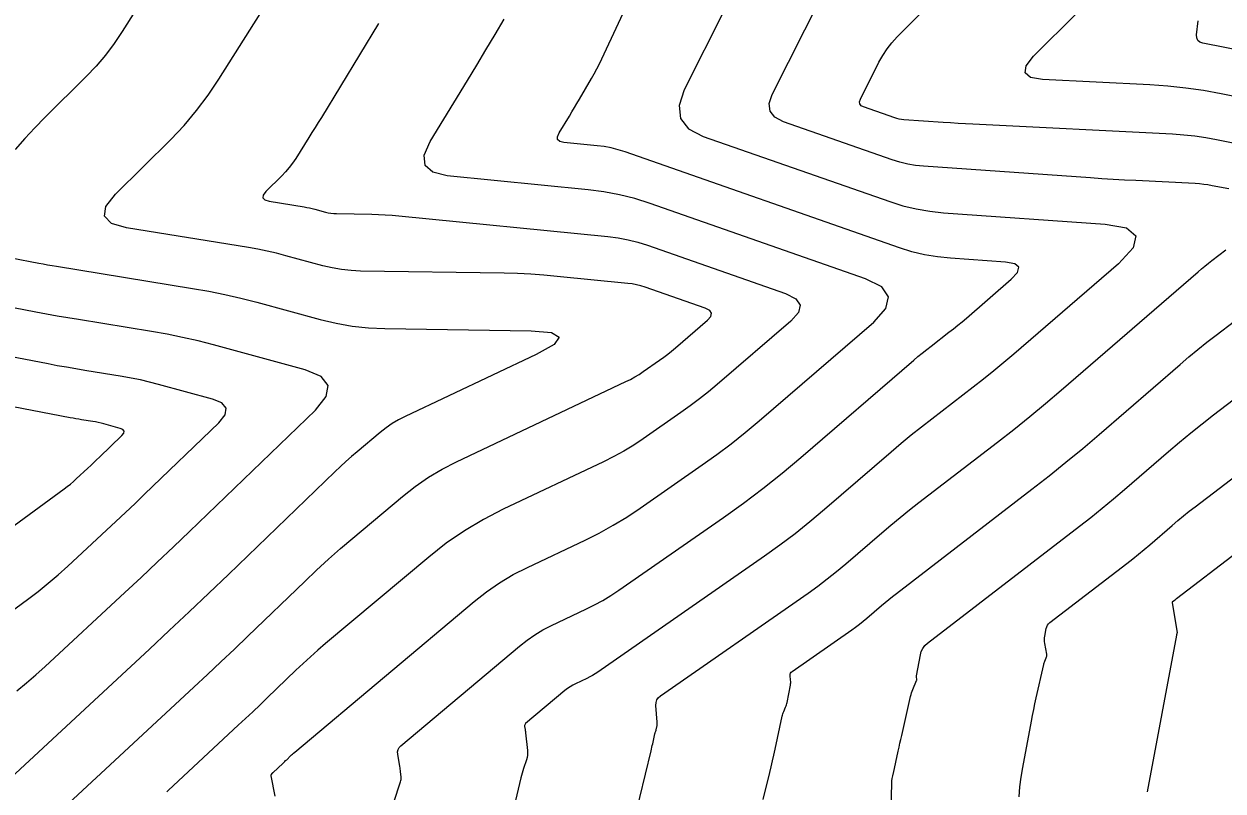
# Model space of a CAD drawing. Extents: x 1354696 to 1366163, y 660729 to 670380.
# Drawn here: x 1363149.4 to 1363209.3, y 664987.6 to 665026 of the extents above; entities that cross this region are included whole.
import ezdxf

# ---------------------------------------------------------------- set-up
doc = ezdxf.new("R2010")
doc.units = 0
doc.layers.add('R_Contours', color=7, linetype='Continuous')

msp = doc.modelspace()

# ---------------------------------------------------------------- linework, layer by layer
at = {"layer": 'R_Contours'}
for points in [[(1363167.524, 664986.063), (1363168.185, 664988.091), (1363168.201, 664988.153), (1363168.211, 664988.215), (1363168.215, 664988.278), (1363168.212, 664988.342), (1363168.185, 664988.599), (1363168.178, 664988.663), (1363168.17, 664988.727), (1363168.161, 664988.791), (1363168.151, 664988.855), (1363168.045, 664989.48), (1363168.039, 664989.6), (1363168.062, 664989.709), (1363168.115, 664989.808), (1363168.198, 664989.895), (1363174.132, 664994.879), (1363174.506, 664995.173), (1363174.896, 664995.441), (1363175.302, 664995.684), (1363175.725, 664995.901), (1363177.451, 664996.717), (1363177.877, 664996.93), (1363178.293, 664997.16), (1363178.7, 664997.407), (1363179.097, 664997.671), (1363184.326, 665001.31), (1363185.319, 665002.019), (1363186.292, 665002.754), (1363187.246, 665003.514), (1363188.18, 665004.298), (1363193.823, 665009.162), (1363194.037, 665009.344), (1363194.253, 665009.523), (1363194.472, 665009.699), (1363194.694, 665009.871), (1363195.585, 665010.557), (1363195.807, 665010.73), (1363196.025, 665010.906), (1363196.242, 665011.085), (1363196.456, 665011.267), (1363198.7, 665013.21), (1363199.016, 665013.552), (1363199.074, 665013.808), (1363198.874, 665013.978), (1363198.416, 665014.063), (1363195.661, 665014.256), (1363195.011, 665014.323), (1363194.369, 665014.433), (1363193.737, 665014.586), (1363193.113, 665014.781), (1363179.407, 665019.571), (1363179.063, 665019.68), (1363178.715, 665019.768), (1363178.363, 665019.835), (1363178.005, 665019.881), (1363176.339, 665020.047), (1363176.14, 665020.095), (1363176.035, 665020.189), (1363176.023, 665020.33), (1363176.105, 665020.518), (1363176.619, 665021.361), (1363176.747, 665021.572), (1363176.874, 665021.784), (1363177, 665021.997), (1363177.125, 665022.21), (1363177.724, 665023.236), (1363177.863, 665023.479), (1363177.995, 665023.726), (1363178.122, 665023.975), (1363178.244, 665024.228), (1363182.653, 665033.686)], [(1363186.381, 665030.684), (1363182.36, 665022.679), (1363182.098, 665021.894), (1363182.168, 665021.244), (1363182.569, 665020.728), (1363183.303, 665020.346), (1363192.625, 665017.088), (1363193.284, 665016.882), (1363193.951, 665016.721), (1363194.628, 665016.605), (1363195.315, 665016.534), (1363203.385, 665015.968), (1363204.45, 665015.772), (1363204.916, 665015.376), (1363204.781, 665014.781), (1363204.046, 665013.985), (1363198.826, 665009.467), (1363198.328, 665009.043), (1363197.825, 665008.626), (1363197.316, 665008.217), (1363196.801, 665007.815), (1363194.728, 665006.221), (1363194.213, 665005.818), (1363193.703, 665005.409), (1363193.2, 665004.993), (1363192.702, 665004.57), (1363189.368, 665001.697), (1363188.64, 665001.086), (1363187.897, 665000.494), (1363187.139, 664999.921), (1363186.366, 664999.368), (1363178.045, 664993.579), (1363177.913, 664993.491), (1363177.779, 664993.409), (1363177.641, 664993.333), (1363177.499, 664993.263), (1363176.928, 664992.992), (1363176.788, 664992.92), (1363176.653, 664992.84), (1363176.524, 664992.751), (1363176.4, 664992.654), (1363174.435, 664991.003), (1363174.408, 664990.974), (1363174.39, 664990.942), (1363174.382, 664990.906), (1363174.384, 664990.866), (1363174.412, 664990.7), (1363174.419, 664990.658), (1363174.425, 664990.616), (1363174.43, 664990.575), (1363174.435, 664990.533), (1363174.524, 664989.658), (1363174.53, 664989.541), (1363174.524, 664989.426), (1363174.506, 664989.312), (1363174.475, 664989.2), (1363174.329, 664988.752), (1363174.294, 664988.639), (1363174.261, 664988.527), (1363174.23, 664988.413), (1363174.201, 664988.299), (1363173.438, 664985.115)], [(1363209.566, 665017.719), (1363208.73, 665017.884), (1363208.521, 665017.922), (1363208.311, 665017.952), (1363208.1, 665017.974), (1363207.887, 665017.988), (1363204.914, 665018.137), (1363204.348, 665018.167), (1363203.781, 665018.2), (1363203.215, 665018.235), (1363202.65, 665018.273), (1363194.32, 665018.858), (1363193.92, 665018.899), (1363193.525, 665018.967), (1363193.135, 665019.061), (1363192.751, 665019.181), (1363187.311, 665021.083), (1363186.882, 665021.305), (1363186.648, 665021.606), (1363186.607, 665021.986), (1363186.76, 665022.444), (1363190.825, 665030.535)], [(1363211.138, 665019.751), (1363208.957, 665020.183), (1363208.41, 665020.281), (1363207.861, 665020.359), (1363207.31, 665020.416), (1363206.756, 665020.454), (1363196.772, 665020.955), (1363196.404, 665020.974), (1363196.036, 665020.995), (1363195.668, 665021.018), (1363195.3, 665021.043), (1363193.326, 665021.182), (1363193.211, 665021.194), (1363193.098, 665021.213), (1363192.986, 665021.24), (1363192.876, 665021.274), (1363191.318, 665021.819), (1363191.195, 665021.883), (1363191.128, 665021.969), (1363191.116, 665022.078), (1363191.16, 665022.209), (1363192.085, 665024.05), (1363192.276, 665024.395), (1363192.492, 665024.722), (1363192.734, 665025.03), (1363193.001, 665025.32), (1363196.934, 665029.263)], [(1363156.269, 665028.75), (1363154.278, 665025.588), (1363153.876, 665024.986), (1363153.441, 665024.411), (1363152.975, 665023.86), (1363152.477, 665023.336), (1363150.42, 665021.288), (1363149.912, 665020.77), (1363149.417, 665020.241), (1363148.934, 665019.7)], [(1363151.366, 664986.785), (1363157.86, 664992.821), (1363158.538, 664993.454), (1363159.213, 664994.09), (1363159.885, 664994.729), (1363160.555, 664995.371), (1363163.397, 664998.109), (1363163.985, 664998.665), (1363164.582, 664999.212), (1363165.188, 664999.748), (1363165.803, 665000.274), (1363168.284, 665002.357), (1363168.918, 665002.856), (1363169.58, 665003.311), (1363170.27, 665003.723), (1363170.988, 665004.091), (1363179.445, 665008.095), (1363179.669, 665008.206), (1363179.887, 665008.327), (1363180.1, 665008.456), (1363180.308, 665008.595), (1363181.13, 665009.167), (1363181.334, 665009.312), (1363181.533, 665009.463), (1363181.729, 665009.618), (1363181.92, 665009.779), (1363183.521, 665011.159), (1363183.688, 665011.347), (1363183.725, 665011.51), (1363183.631, 665011.649), (1363183.406, 665011.762), (1363180.403, 665012.812), (1363180.191, 665012.879), (1363179.976, 665012.934), (1363179.758, 665012.975), (1363179.538, 665013.004), (1363176.012, 665013.354), (1363175.35, 665013.413), (1363174.687, 665013.458), (1363174.023, 665013.489), (1363173.359, 665013.507), (1363166.192, 665013.616), (1363165.715, 665013.638), (1363165.242, 665013.69), (1363164.773, 665013.771), (1363164.308, 665013.882), (1363162.458, 665014.385), (1363161.994, 665014.504), (1363161.527, 665014.611), (1363161.058, 665014.707), (1363160.586, 665014.789), (1363154.491, 665015.778), (1363153.738, 665016), (1363153.398, 665016.354), (1363153.468, 665016.84), (1363153.95, 665017.459), (1363156.702, 665020.198), (1363157.369, 665020.899), (1363157.992, 665021.635), (1363158.574, 665022.406), (1363159.112, 665023.21), (1363162.202, 665028.119)], [(1363167.091, 665025.993), (1363164.229, 665021.299), (1363164.074, 665021.045), (1363163.918, 665020.792), (1363163.76, 665020.539), (1363163.602, 665020.287), (1363162.948, 665019.247), (1363162.793, 665019.016), (1363162.626, 665018.794), (1363162.447, 665018.583), (1363162.255, 665018.381), (1363161.464, 665017.593), (1363161.325, 665017.415), (1363161.305, 665017.275), (1363161.403, 665017.174), (1363161.619, 665017.11), (1363163.372, 665016.825), (1363163.507, 665016.802), (1363163.642, 665016.774), (1363163.777, 665016.743), (1363163.91, 665016.709), (1363164.442, 665016.565), (1363164.576, 665016.533), (1363164.711, 665016.509), (1363164.847, 665016.494), (1363164.984, 665016.488), (1363166.748, 665016.461), (1363167.087, 665016.452), (1363167.426, 665016.436), (1363167.765, 665016.413), (1363168.104, 665016.383), (1363178.545, 665015.344), (1363179.05, 665015.279), (1363179.55, 665015.184), (1363180.042, 665015.059), (1363180.528, 665014.905), (1363187.413, 665012.499), (1363187.928, 665012.238), (1363188.144, 665011.921), (1363188.06, 665011.546), (1363187.676, 665011.115), (1363184.007, 665007.952), (1363183.568, 665007.584), (1363183.119, 665007.227), (1363182.662, 665006.881), (1363182.196, 665006.548), (1363180.311, 665005.237), (1363179.834, 665004.919), (1363179.346, 665004.622), (1363178.845, 665004.346), (1363178.332, 665004.09), (1363173.32, 665001.718), (1363172.331, 665001.21), (1363171.381, 665000.643), (1363170.469, 665000.016), (1363169.595, 664999.328), (1363164.441, 664994.999), (1363164.062, 664994.676), (1363163.689, 664994.346), (1363163.322, 664994.01), (1363162.961, 664993.668), (1363161.526, 664992.286), (1363161.166, 664991.941), (1363160.805, 664991.598), (1363160.443, 664991.256), (1363160.079, 664990.917), (1363156.592, 664987.675), (1363156.502, 664987.586)], [(1363161.918, 664987.369), (1363161.723, 664988.39), (1363161.722, 664988.407), (1363161.723, 664988.423), (1363161.728, 664988.439), (1363161.736, 664988.454), (1363161.774, 664988.513), (1363161.783, 664988.527), (1363161.794, 664988.54), (1363161.806, 664988.553), (1363161.818, 664988.566), (1363162.298, 664989.012), (1363162.348, 664989.058), (1363162.398, 664989.105), (1363162.447, 664989.153), (1363162.497, 664989.2), (1363162.694, 664989.39), (1363162.744, 664989.437), (1363162.795, 664989.483), (1363162.846, 664989.529), (1363162.898, 664989.573), (1363171.864, 664997.103), (1363172.487, 664997.594), (1363173.138, 664998.042), (1363173.817, 664998.447), (1363174.523, 664998.809), (1363177.402, 665000.172), (1363178.113, 665000.527), (1363178.808, 665000.911), (1363179.487, 665001.323), (1363180.149, 665001.763), (1363183.261, 665003.929), (1363183.99, 665004.45), (1363184.706, 665004.99), (1363185.407, 665005.549), (1363186.094, 665006.125), (1363191.831, 665011.071), (1363192.431, 665011.745), (1363192.563, 665012.331), (1363192.226, 665012.828), (1363191.421, 665013.235), (1363180.654, 665016.998), (1363179.894, 665017.239), (1363179.123, 665017.434), (1363178.342, 665017.582), (1363177.552, 665017.685), (1363170.515, 665018.385), (1363169.795, 665018.558), (1363169.414, 665018.899), (1363169.371, 665019.409), (1363169.667, 665020.088), (1363171.527, 665023.139), (1363171.99, 665023.903), (1363172.45, 665024.669), (1363172.905, 665025.438), (1363173.358, 665026.208)], [(1363212.711, 665021.783), (1363209.184, 665022.481), (1363208.3, 665022.64), (1363207.412, 665022.766), (1363206.52, 665022.859), (1363205.625, 665022.92), (1363200.264, 665023.189), (1363199.661, 665023.291), (1363199.385, 665023.518), (1363199.437, 665023.872), (1363199.815, 665024.353), (1363201.983, 665026.526)], [(1363215.202, 665023.634), (1363208.265, 665025.007), (1363208.117, 665025.058), (1363208.017, 665025.144), (1363207.964, 665025.266), (1363207.958, 665025.422), (1363208.03, 665026.118)], [(1363145.958, 665014.813), (1363150.108, 665014.015), (1363150.331, 665013.973), (1363150.554, 665013.932), (1363150.778, 665013.893), (1363151.002, 665013.856), (1363157.8, 665012.753), (1363158.608, 665012.611), (1363159.412, 665012.449), (1363160.211, 665012.265), (1363161.005, 665012.06), (1363164.174, 665011.2), (1363164.97, 665011.01), (1363165.773, 665010.871), (1363166.583, 665010.782), (1363167.4, 665010.744), (1363174.71, 665010.632), (1363175.725, 665010.543), (1363176.106, 665010.317), (1363175.853, 665009.953), (1363174.966, 665009.452), (1363168.422, 665006.354), (1363168.089, 665006.184), (1363167.77, 665005.993), (1363167.464, 665005.783), (1363167.17, 665005.552), (1363166.022, 665004.587), (1363165.738, 665004.344), (1363165.457, 665004.096), (1363165.181, 665003.843), (1363164.909, 665003.585), (1363159.584, 664998.457), (1363158.604, 664997.518), (1363157.62, 664996.583), (1363156.633, 664995.653), (1363155.641, 664994.726), (1363148.712, 664988.286)], [(1363179.575, 664984.978), (1363180.701, 664989.642), (1363180.722, 664989.73), (1363180.742, 664989.818), (1363180.762, 664989.907), (1363180.782, 664989.995), (1363180.89, 664990.491), (1363180.894, 664990.509), (1363180.899, 664990.526), (1363180.905, 664990.544), (1363180.912, 664990.561), (1363180.94, 664990.629), (1363180.947, 664990.646), (1363180.952, 664990.663), (1363180.957, 664990.681), (1363180.961, 664990.699), (1363181.003, 664990.912), (1363181.01, 664990.954), (1363181.014, 664990.996), (1363181.014, 664991.038), (1363181.012, 664991.08), (1363180.944, 664991.912), (1363180.949, 664992.057), (1363180.988, 664992.185), (1363181.062, 664992.297), (1363181.17, 664992.393), (1363188.545, 664997.524), (1363189.03, 664997.871), (1363189.505, 664998.23), (1363189.971, 664998.601), (1363190.427, 664998.984), (1363192.233, 665000.54), (1363192.687, 665000.926), (1363193.146, 665001.305), (1363193.611, 665001.679), (1363194.08, 665002.045), (1363198.016, 665005.072), (1363198.825, 665005.704), (1363199.625, 665006.347), (1363200.415, 665007.001), (1363201.195, 665007.667), (1363208.033, 665013.584), (1363208.201, 665013.728), (1363208.372, 665013.868), (1363208.544, 665014.007), (1363208.719, 665014.143), (1363209.423, 665014.68)], [(1363149.016, 664992.647), (1363149.501, 664993.036), (1363149.974, 664993.439), (1363150.435, 664993.855), (1363154.41, 664997.55), (1363155.223, 664998.309), (1363156.032, 664999.071), (1363156.838, 664999.837), (1363157.641, 665000.607), (1363163.935, 665006.669), (1363164.473, 665007.344), (1363164.566, 665007.905), (1363164.215, 665008.352), (1363163.419, 665008.686), (1363158.845, 665009.928), (1363158.075, 665010.126), (1363157.3, 665010.304), (1363156.521, 665010.462), (1363155.738, 665010.6), (1363152.094, 665011.191), (1363151.559, 665011.28), (1363151.026, 665011.372), (1363150.493, 665011.469), (1363149.96, 665011.569), (1363140.064, 665013.472)], [(1363145.497, 664994.238), (1363149.554, 664997.212), (1363150.077, 664997.606), (1363150.587, 664998.016), (1363151.085, 664998.44), (1363151.57, 664998.878), (1363153.49, 665000.662), (1363153.968, 665001.109), (1363154.445, 665001.558), (1363154.92, 665002.009), (1363155.393, 665002.463), (1363159.101, 665006.034), (1363159.418, 665006.432), (1363159.472, 665006.762), (1363159.265, 665007.026), (1363158.796, 665007.222), (1363156.102, 665007.954), (1363155.648, 665008.071), (1363155.192, 665008.176), (1363154.733, 665008.269), (1363154.272, 665008.35), (1363152.421, 665008.65), (1363151.958, 665008.727), (1363151.496, 665008.807), (1363151.035, 665008.89), (1363150.574, 665008.977), (1363137.1, 665011.568)], [(1363186.304, 664987.209), (1363186.628, 664988.553), (1363186.698, 664988.846), (1363186.766, 664989.139), (1363186.833, 664989.432), (1363186.898, 664989.726), (1363187.256, 664991.371), (1363187.271, 664991.43), (1363187.288, 664991.488), (1363187.307, 664991.546), (1363187.329, 664991.603), (1363187.423, 664991.828), (1363187.445, 664991.885), (1363187.464, 664991.942), (1363187.48, 664992.001), (1363187.493, 664992.06), (1363187.662, 664992.922), (1363187.671, 664992.983), (1363187.677, 664993.044), (1363187.678, 664993.106), (1363187.675, 664993.167), (1363187.655, 664993.414), (1363187.657, 664993.473), (1363187.673, 664993.524), (1363187.703, 664993.57), (1363187.747, 664993.608), (1363190.725, 664995.681), (1363190.921, 664995.821), (1363191.113, 664995.966), (1363191.301, 664996.115), (1363191.485, 664996.27), (1363192.215, 664996.899), (1363192.398, 664997.055), (1363192.583, 664997.208), (1363192.771, 664997.359), (1363192.961, 664997.507), (1363199.731, 665002.714), (1363200.585, 665003.381), (1363201.43, 665004.06), (1363202.265, 665004.751), (1363203.09, 665005.455), (1363207.135, 665008.956), (1363207.575, 665009.331), (1363208.02, 665009.699), (1363208.471, 665010.06), (1363208.927, 665010.414), (1363210.764, 665011.818)], [(1363144.062, 664997.367), (1363151.379, 665002.73), (1363151.537, 665002.85), (1363151.691, 665002.973), (1363151.842, 665003.102), (1363151.989, 665003.234), (1363152.569, 665003.774), (1363152.714, 665003.909), (1363152.858, 665004.045), (1363153.002, 665004.182), (1363153.145, 665004.319), (1363154.266, 665005.399), (1363154.362, 665005.519), (1363154.379, 665005.619), (1363154.316, 665005.699), (1363154.174, 665005.758), (1363153.359, 665005.98), (1363153.222, 665006.015), (1363153.084, 665006.047), (1363152.945, 665006.075), (1363152.806, 665006.099), (1363152.246, 665006.19), (1363152.106, 665006.213), (1363151.966, 665006.238), (1363151.827, 665006.263), (1363151.687, 665006.289), (1363138.296, 665008.864)], [(1363192.625, 664982.977), (1363192.732, 664988.134), (1363192.733, 664988.167), (1363192.737, 664988.2), (1363192.742, 664988.232), (1363192.749, 664988.265), (1363192.78, 664988.394), (1363192.788, 664988.426), (1363192.795, 664988.458), (1363192.802, 664988.491), (1363192.81, 664988.523), (1363193.051, 664989.629), (1363193.094, 664989.824), (1363193.137, 664990.019), (1363193.18, 664990.214), (1363193.224, 664990.409), (1363193.666, 664992.363), (1363193.688, 664992.449), (1363193.713, 664992.535), (1363193.742, 664992.619), (1363193.775, 664992.702), (1363193.967, 664993.162), (1363193.973, 664993.18), (1363193.976, 664993.197), (1363193.977, 664993.216), (1363193.975, 664993.234), (1363193.963, 664993.308), (1363193.96, 664993.327), (1363193.96, 664993.345), (1363193.961, 664993.364), (1363193.963, 664993.382), (1363194.154, 664994.435), (1363194.201, 664994.608), (1363194.276, 664994.763), (1363194.38, 664994.902), (1363194.512, 664995.023), (1363202.104, 665000.862), (1363202.677, 665001.309), (1363203.243, 665001.764), (1363203.802, 665002.227), (1363204.355, 665002.699), (1363206.552, 665004.6), (1363207.105, 665005.071), (1363207.665, 665005.534), (1363208.232, 665005.988), (1363208.805, 665006.433), (1363212.105, 665008.956)], [(1363199.094, 664987.347), (1363199.132, 664987.836), (1363199.191, 664988.322), (1363199.271, 664988.806), (1363199.703, 664991.117), (1363199.759, 664991.41), (1363199.818, 664991.704), (1363199.88, 664991.996), (1363199.945, 664992.288), (1363200.321, 664993.95), (1363200.332, 664993.995), (1363200.345, 664994.038), (1363200.36, 664994.081), (1363200.377, 664994.124), (1363200.447, 664994.292), (1363200.461, 664994.335), (1363200.47, 664994.378), (1363200.471, 664994.422), (1363200.467, 664994.467), (1363200.375, 664995.011), (1363200.363, 664995.104), (1363200.36, 664995.196), (1363200.364, 664995.288), (1363200.377, 664995.38), (1363200.444, 664995.749), (1363200.468, 664995.837), (1363200.506, 664995.916), (1363200.559, 664995.986), (1363200.626, 664996.047), (1363204.478, 664999.01), (1363204.769, 664999.237), (1363205.056, 664999.468), (1363205.34, 664999.703), (1363205.62, 664999.942), (1363206.735, 665000.907), (1363207.016, 665001.146), (1363207.3, 665001.381), (1363207.587, 665001.612), (1363207.878, 665001.838), (1363213.592, 665006.204)], [(1363216.093, 665004.229), (1363206.952, 664997.242), (1363206.943, 664997.235), (1363206.935, 664997.228), (1363206.926, 664997.221), (1363206.918, 664997.214), (1363206.885, 664997.186), (1363206.877, 664997.179), (1363206.869, 664997.172), (1363206.86, 664997.165), (1363206.852, 664997.159), (1363206.739, 664997.072), (1363206.737, 664997.07), (1363206.735, 664997.068), (1363206.734, 664997.066), (1363206.733, 664997.063), (1363206.732, 664997.052), (1363206.731, 664997.047), (1363206.731, 664997.041), (1363206.982, 664995.56), (1363206.982, 664995.556), (1363206.981, 664995.553), (1363206.978, 664995.544), (1363206.976, 664995.538), (1363206.96, 664995.468), (1363206.958, 664995.456), (1363206.955, 664995.444), (1363206.952, 664995.432), (1363206.95, 664995.419), (1363205.485, 664987.587)]]:
    msp.add_lwpolyline(points, dxfattribs=at)

doc.saveas('drawing.dxf')
